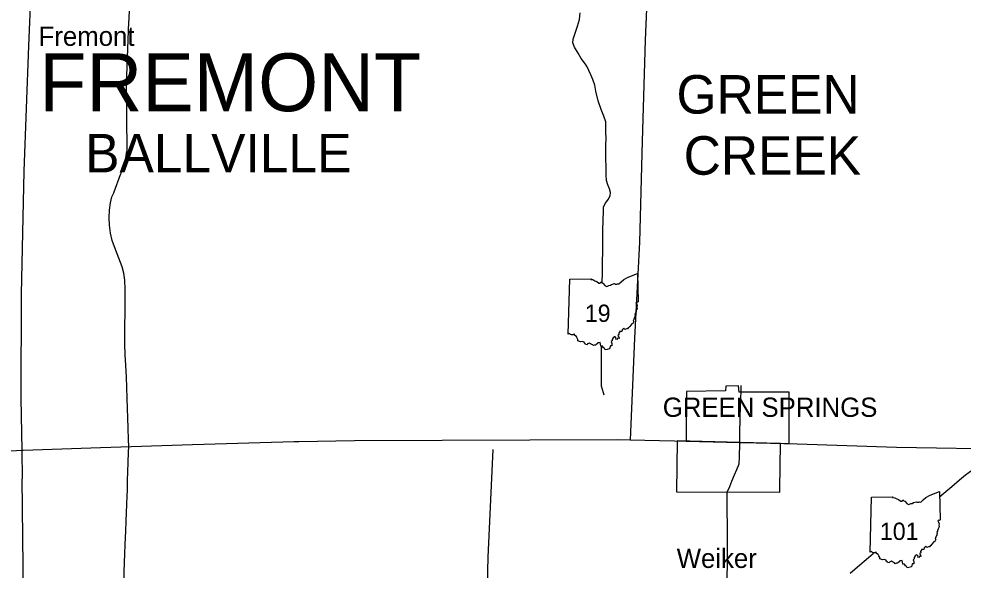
# Model space of a CAD drawing. Extents: x -232 to 448, y 619 to 1059.
# Drawn here: x 271.8 to 322.1, y 774.3 to 803.7 of the extents above; entities that cross this region are included whole.
import ezdxf

# ---------------------------------------------------------------- set-up
doc = ezdxf.new("R2010")
doc.units = 0
doc.layers.add('Default', color=7, linetype='Continuous')

msp = doc.modelspace()

# ---------------------------------------------------------------- linework, layer by layer
at = {"layer": 'Default'}
for p, q in [((301.049, 786.896), (301.131, 789.825)), ((301.049, 786.896), (301.131, 789.825)), ((317.137, 775.283), (317.219, 778.212)), ((317.137, 775.283), (317.219, 778.212))]:
    msp.add_line(p, q, dxfattribs=at)
for points in [[(272.76, 813.394), (272.551, 808.173), (272.295, 802.252), (272.044, 795.574), (271.912, 789.023), (271.882, 783.477), (271.933, 780.721)], [(305.585, 812.88), (305.389, 808.008), (305.147, 802.56), (304.987, 797.175), (304.857, 791.792), (304.578, 786.681), (304.351, 781.265)], [(277.635, 780.905), (277.631, 781.286), (277.611, 781.881), (277.592, 782.436), (277.576, 782.941), (277.56, 783.492), (277.538, 784.058), (277.514, 784.617), (277.479, 785.235), (277.453, 785.813), (277.419, 786.362), (277.425, 786.868), (277.432, 787.385), (277.439, 787.973), (277.447, 788.675), (277.45, 789.269), (277.432, 789.769), (277.378, 790.144), (277.279, 790.475), (277.107, 790.937), (276.925, 791.409), (276.748, 791.887), (276.656, 792.28), (276.611, 792.698), (276.599, 793.115), (276.607, 793.5), (276.664, 793.891), (276.742, 794.213), (276.838, 794.43), (276.857, 794.481), (277.201, 795.395), (277.206, 795.409), (277.235, 795.498), (277.452, 796.169), (277.459, 796.191), (277.474, 796.275), (277.539, 796.649), (277.545, 796.681), (277.544, 796.757), (277.521, 800.066), (277.521, 800.089), (277.524, 800.174), (277.648, 803.536), (277.648, 803.548), (277.651, 803.644), (277.771, 807.168)], [(302.866, 789.62), (302.866, 789.65), (302.876, 790.166), (302.883, 790.745), (302.887, 791.292), (302.896, 791.874), (302.902, 792.429), (302.912, 792.953), (302.927, 793.463), (302.939, 793.685), (303.041, 793.867), (303.188, 794.076), (303.282, 794.266), (303.302, 794.437), (303.252, 794.63), (303.159, 794.847), (303.093, 795.077), (303.073, 795.367), (303.068, 795.779), (303.061, 796.266), (303.055, 796.747), (303.057, 796.971), (303.066, 797.341), (303.06, 797.645), (303.054, 797.958), (303.048, 798.213), (302.941, 798.509), (302.811, 798.864), (302.638, 799.317), (302.531, 799.842), (302.465, 800.151), (302.355, 800.458), (302.254, 800.702), (302.149, 800.945), (302.046, 801.162), (301.912, 801.354), (301.739, 801.587), (301.575, 801.866), (301.377, 802.184), (301.298, 802.405), (301.316, 802.608), (301.417, 802.928), (301.552, 803.305), (301.649, 803.662), (301.691, 804.011)], [(301.131, 789.825), (302.268, 789.844), (302.25, 789.808), (302.357, 789.801), (302.471, 789.739), (302.567, 789.699), (302.685, 789.606), (302.756, 789.607), (302.785, 789.683), (302.839, 789.624), (302.904, 789.614), (303.014, 789.474), (303.106, 789.443), (303.215, 789.491), (303.297, 789.499), (303.357, 789.547), (303.513, 789.587), (303.556, 789.563), (303.639, 789.568), (303.681, 789.586), (303.753, 789.57), (303.879, 789.676), (304.01, 789.802), (304.21, 789.92), (304.51, 790.033), (304.747, 790.133), (304.782, 788.613)], [(301.131, 789.825), (302.268, 789.844), (302.25, 789.808), (302.357, 789.801), (302.471, 789.739), (302.567, 789.699), (302.685, 789.606), (302.756, 789.607), (302.785, 789.683), (302.839, 789.624), (302.904, 789.614), (303.014, 789.474), (303.106, 789.443), (303.215, 789.491), (303.297, 789.499), (303.357, 789.547), (303.513, 789.587), (303.556, 789.563), (303.639, 789.568), (303.681, 789.586), (303.753, 789.57), (303.879, 789.676), (304.01, 789.802), (304.21, 789.92), (304.51, 790.033), (304.747, 790.133), (304.782, 788.613)], [(304.782, 788.613), (304.747, 788.592), (304.692, 788.602), (304.656, 788.559), (304.701, 788.488), (304.722, 788.413), (304.703, 788.33), (304.722, 788.262), (304.709, 788.205), (304.675, 788.148), (304.663, 788.093), (304.634, 788.036), (304.637, 788.004), (304.609, 787.979), (304.614, 787.884), (304.6, 787.831), (304.605, 787.786), (304.56, 787.774), (304.57, 787.736), (304.541, 787.707), (304.547, 787.657), (304.515, 787.626), (304.546, 787.562), (304.521, 787.542), (304.5, 787.464), (304.442, 787.448), (304.327, 787.306), (304.286, 787.253), (304.24, 787.239), (304.215, 787.184), (304.159, 787.184), (304.073, 787.146), (304.018, 787.212), (303.921, 787.133), (303.91, 787.041), (303.788, 787.044), (303.793, 786.998), (303.766, 786.985), (303.741, 786.938), (303.755, 786.856), (303.698, 786.835), (303.705, 786.787), (303.741, 786.758), (303.758, 786.667), (303.697, 786.686), (303.647, 786.609), (303.596, 786.627), (303.613, 786.692), (303.526, 786.77), (303.444, 786.707), (303.401, 786.607), (303.401, 786.54), (303.34, 786.499), (303.379, 786.404), (303.372, 786.338), (303.373, 786.276), (303.297, 786.278), (303.251, 786.11)], [(304.782, 788.613), (304.747, 788.592), (304.692, 788.602), (304.656, 788.559), (304.701, 788.488), (304.722, 788.413), (304.703, 788.33), (304.722, 788.262), (304.709, 788.205), (304.675, 788.148), (304.663, 788.093), (304.634, 788.036), (304.637, 788.004), (304.609, 787.979), (304.614, 787.884), (304.6, 787.831), (304.605, 787.786), (304.56, 787.774), (304.57, 787.736), (304.541, 787.707), (304.547, 787.657), (304.515, 787.626), (304.546, 787.562), (304.521, 787.542), (304.5, 787.464), (304.442, 787.448), (304.327, 787.306), (304.286, 787.253), (304.24, 787.239), (304.215, 787.184), (304.159, 787.184), (304.073, 787.146), (304.018, 787.212), (303.921, 787.133), (303.91, 787.041), (303.788, 787.044), (303.793, 786.998), (303.766, 786.985), (303.741, 786.938), (303.755, 786.856), (303.698, 786.835), (303.705, 786.787), (303.741, 786.758), (303.758, 786.667), (303.697, 786.686), (303.647, 786.609), (303.596, 786.627), (303.613, 786.692), (303.526, 786.77), (303.444, 786.707), (303.401, 786.607), (303.401, 786.54), (303.34, 786.499), (303.379, 786.404), (303.372, 786.338), (303.373, 786.276), (303.297, 786.278), (303.251, 786.11)], [(303.251, 786.11), (303.118, 786.078), (303.026, 786.059), (302.993, 786.135), (302.928, 786.175), (302.885, 786.252), (302.79, 786.263), (302.768, 786.368), (302.757, 786.454), (302.628, 786.433), (302.593, 786.38), (302.547, 786.366), (302.52, 786.313), (302.458, 786.309), (302.391, 786.284), (302.347, 786.336), (302.237, 786.388), (302.187, 786.415), (302.084, 786.373), (302.062, 786.324), (301.98, 786.346), (301.961, 786.401), (301.911, 786.417), (301.9, 786.475), (301.794, 786.506), (301.712, 786.494), (301.569, 786.541), (301.56, 786.618), (301.511, 786.711), (301.486, 786.776), (301.395, 786.826), (301.377, 786.903), (301.348, 786.901), (301.321, 786.869), (301.22, 786.855), (301.18, 786.887), (301.124, 786.94), (301.049, 786.896)], [(303.251, 786.11), (303.118, 786.078), (303.026, 786.059), (302.993, 786.135), (302.928, 786.175), (302.885, 786.252), (302.79, 786.263), (302.768, 786.368), (302.757, 786.454), (302.628, 786.433), (302.593, 786.38), (302.547, 786.366), (302.52, 786.313), (302.458, 786.309), (302.391, 786.284), (302.347, 786.336), (302.237, 786.388), (302.187, 786.415), (302.084, 786.373), (302.062, 786.324), (301.98, 786.346), (301.961, 786.401), (301.911, 786.417), (301.9, 786.475), (301.794, 786.506), (301.712, 786.494), (301.569, 786.541), (301.56, 786.618), (301.511, 786.711), (301.486, 786.776), (301.395, 786.826), (301.377, 786.903), (301.348, 786.901), (301.321, 786.869), (301.22, 786.855), (301.18, 786.887), (301.124, 786.94), (301.049, 786.896)], [(302.958, 783.639), (302.925, 783.78), (302.821, 784.131), (302.821, 784.603), (302.825, 785.171), (302.827, 785.666), (302.829, 786.207), (302.829, 786.236)], [(310.121, 784.136), (309.452, 784.135), (309.433, 783.882), (307.362, 783.84), (307.338, 781.197)], [(310.159, 783.814), (310.121, 784.136)], [(310.239, 783.289), (310.247, 783.51), (310.26, 783.828)], [(310.26, 783.828), (310.265, 783.931), (310.264, 784.135), (310.259, 784.156)], [(312.824, 783.811), (310.159, 783.814)], [(312.828, 781.069), (312.824, 783.811)], [(310.204, 782.049), (310.215, 782.519), (310.229, 782.998), (310.239, 783.289)], [(310.189, 781.13), (310.189, 781.6), (310.202, 781.995), (310.204, 782.049)], [(272.017, 780.726), (276.127, 780.857), (281.037, 781.012), (286.452, 781.176), (286.696, 781.18), (289.658, 781.234), (303.681, 781.281), (304.351, 781.265)], [(277.435, 772.188), (277.432, 772.446), (277.422, 772.97), (277.413, 773.432), (277.399, 774.19), (277.413, 774.769), (277.424, 775.181), (277.447, 775.716), (277.475, 776.402), (277.501, 776.941), (277.52, 777.383), (277.539, 777.843), (277.555, 778.261), (277.567, 778.607), (277.572, 779.098), (277.583, 779.571), (277.604, 780.06), (277.627, 780.618), (277.635, 780.905)], [(304.351, 781.265), (308.271, 781.176), (313.252, 781.056), (318.548, 780.883), (324.919, 780.771), (337.363, 780.643)], [(312.369, 781.077), (310.187, 781.13), (306.849, 781.208), (306.828, 778.493)], [(307.338, 781.197), (310.197, 781.131), (312.828, 781.069)], [(310.184, 780.639), (310.187, 780.78), (310.189, 781.13)], [(312.323, 778.648), (312.369, 781.077)], [(239.337, 780.795), (244.845, 780.534), (252.603, 780.286), (258.351, 780.113), (261.452, 780.168), (267.506, 780.432), (269.891, 780.59), (271.933, 780.721)], [(271.933, 780.721), (272.017, 780.726)], [(271.933, 780.721), (271.962, 779.188)], [(296.593, 765.811), (296.668, 769.813), (296.793, 775.026), (297.049, 780.749)], [(310.166, 779.989), (310.177, 780.347), (310.184, 780.639)], [(309.527, 778.489), (309.66, 778.776), (309.775, 779.071), (309.913, 779.413), (310.035, 779.696), (310.166, 779.989)], [(320.841, 778.236), (321.068, 778.428), (321.492, 778.785), (321.904, 779.135), (322.227, 779.404), (322.606, 779.686), (323.005, 779.984), (323.347, 780.195)], [(271.364, 748.108), (271.69, 753.559), (271.965, 759.004), (272.104, 764.439), (272.061, 769.867), (271.962, 779.188)], [(306.828, 778.493), (312.324, 778.486)], [(309.543, 764.806), (309.541, 765.077), (309.503, 770.29), (309.502, 770.561), (309.535, 775.556), (309.534, 775.936), (309.528, 778.271), (309.527, 778.489)], [(312.324, 778.486), (312.323, 778.648)], [(317.219, 778.212), (318.355, 778.231), (318.337, 778.196), (318.445, 778.188), (318.559, 778.126), (318.655, 778.086), (318.773, 777.993), (318.843, 777.994), (318.873, 778.071), (318.927, 778.012), (318.991, 778.001), (319.102, 777.861), (319.193, 777.831), (319.303, 777.879), (319.385, 777.886), (319.445, 777.934), (319.6, 777.975), (319.644, 777.95), (319.727, 777.955), (319.768, 777.973), (319.84, 777.957), (319.967, 778.064), (320.097, 778.189), (320.298, 778.308), (320.598, 778.42), (320.835, 778.52), (320.869, 777)], [(317.219, 778.212), (318.355, 778.231), (318.337, 778.196), (318.445, 778.188), (318.559, 778.126), (318.655, 778.086), (318.773, 777.993), (318.843, 777.994), (318.873, 778.071), (318.927, 778.012), (318.991, 778.001), (319.102, 777.861), (319.193, 777.831), (319.303, 777.879), (319.385, 777.886), (319.445, 777.934), (319.6, 777.975), (319.644, 777.95), (319.727, 777.955), (319.768, 777.973), (319.84, 777.957), (319.967, 778.064), (320.097, 778.189), (320.298, 778.308), (320.598, 778.42), (320.835, 778.52), (320.869, 777)], [(320.869, 777), (320.834, 776.979), (320.78, 776.989), (320.743, 776.946), (320.788, 776.875), (320.81, 776.8), (320.791, 776.717), (320.81, 776.649), (320.797, 776.592), (320.763, 776.535), (320.751, 776.481), (320.722, 776.423), (320.724, 776.391), (320.696, 776.366), (320.701, 776.271), (320.687, 776.218), (320.692, 776.173), (320.647, 776.161), (320.657, 776.123), (320.629, 776.095), (320.635, 776.045), (320.602, 776.013), (320.634, 775.949), (320.609, 775.929), (320.588, 775.851), (320.53, 775.836), (320.414, 775.694), (320.374, 775.64), (320.328, 775.627), (320.303, 775.572), (320.246, 775.571), (320.161, 775.533), (320.106, 775.599), (320.009, 775.52), (319.998, 775.429), (319.876, 775.431), (319.88, 775.385), (319.853, 775.372), (319.828, 775.326), (319.843, 775.243), (319.785, 775.222), (319.792, 775.175), (319.829, 775.145), (319.845, 775.054), (319.784, 775.073), (319.735, 774.996), (319.683, 775.014), (319.7, 775.079), (319.614, 775.157), (319.532, 775.095), (319.489, 774.994), (319.488, 774.927), (319.427, 774.886), (319.467, 774.791), (319.459, 774.725), (319.461, 774.663), (319.384, 774.665), (319.338, 774.497)], [(320.869, 777), (320.834, 776.979), (320.78, 776.989), (320.743, 776.946), (320.788, 776.875), (320.81, 776.8), (320.791, 776.717), (320.81, 776.649), (320.797, 776.592), (320.763, 776.535), (320.751, 776.481), (320.722, 776.423), (320.724, 776.391), (320.696, 776.366), (320.701, 776.271), (320.687, 776.218), (320.692, 776.173), (320.647, 776.161), (320.657, 776.123), (320.629, 776.095), (320.635, 776.045), (320.602, 776.013), (320.634, 775.949), (320.609, 775.929), (320.588, 775.851), (320.53, 775.836), (320.414, 775.694), (320.374, 775.64), (320.328, 775.627), (320.303, 775.572), (320.246, 775.571), (320.161, 775.533), (320.106, 775.599), (320.009, 775.52), (319.998, 775.429), (319.876, 775.431), (319.88, 775.385), (319.853, 775.372), (319.828, 775.326), (319.843, 775.243), (319.785, 775.222), (319.792, 775.175), (319.829, 775.145), (319.845, 775.054), (319.784, 775.073), (319.735, 774.996), (319.683, 775.014), (319.7, 775.079), (319.614, 775.157), (319.532, 775.095), (319.489, 774.994), (319.488, 774.927), (319.427, 774.886), (319.467, 774.791), (319.459, 774.725), (319.461, 774.663), (319.384, 774.665), (319.338, 774.497)], [(319.338, 774.497), (319.205, 774.465), (319.113, 774.446), (319.081, 774.522), (319.015, 774.562), (318.972, 774.639), (318.878, 774.65), (318.855, 774.755), (318.845, 774.841), (318.716, 774.82), (318.68, 774.768), (318.634, 774.753), (318.608, 774.701), (318.545, 774.696), (318.478, 774.671), (318.434, 774.723), (318.324, 774.775), (318.275, 774.802), (318.172, 774.76), (318.15, 774.711), (318.067, 774.733), (318.048, 774.788), (317.998, 774.804), (317.987, 774.863), (317.881, 774.894), (317.8, 774.881), (317.656, 774.928), (317.648, 775.005), (317.599, 775.099), (317.573, 775.163), (317.483, 775.213), (317.464, 775.29), (317.435, 775.288), (317.409, 775.257), (317.308, 775.242), (317.268, 775.274), (317.211, 775.328), (317.137, 775.283)], [(319.338, 774.497), (319.205, 774.465), (319.113, 774.446), (319.081, 774.522), (319.015, 774.562), (318.972, 774.639), (318.878, 774.65), (318.855, 774.755), (318.845, 774.841), (318.716, 774.82), (318.68, 774.768), (318.634, 774.753), (318.608, 774.701), (318.545, 774.696), (318.478, 774.671), (318.434, 774.723), (318.324, 774.775), (318.275, 774.802), (318.172, 774.76), (318.15, 774.711), (318.067, 774.733), (318.048, 774.788), (317.998, 774.804), (317.987, 774.863), (317.881, 774.894), (317.8, 774.881), (317.656, 774.928), (317.648, 775.005), (317.599, 775.099), (317.573, 775.163), (317.483, 775.213), (317.464, 775.29), (317.435, 775.288), (317.409, 775.257), (317.308, 775.242), (317.268, 775.274), (317.211, 775.328), (317.137, 775.283)], [(316.067, 774.166), (316.343, 774.399), (316.578, 774.601), (316.823, 774.811), (317.051, 775.007), (317.296, 775.218), (317.327, 775.245)]]:
    msp.add_lwpolyline(points, dxfattribs=at)

# ---------------------------------------------------------------- texts
for s, height, p in [('Fremont                    ', 1.026, (272.834, 802.253)), ('FREMONT', 3.078, (272.869, 798.772)), ('GREEN', 2.052, (306.822, 798.643)), ('BALLVILLE', 2.052, (275.314, 795.512)), ('CREEK', 2.052, (307.202, 795.388)), ('19', 0.9234, (301.935, 787.549)), ('GREEN SPRINGS', 1.026, (306.088, 782.492)), ('101', 0.9234, (317.656, 775.936)), ('Weiker                     ', 1.026, (306.832, 774.445))]:
    msp.add_text(s, height=height, dxfattribs=at).set_placement(p)

doc.saveas('drawing.dxf')
